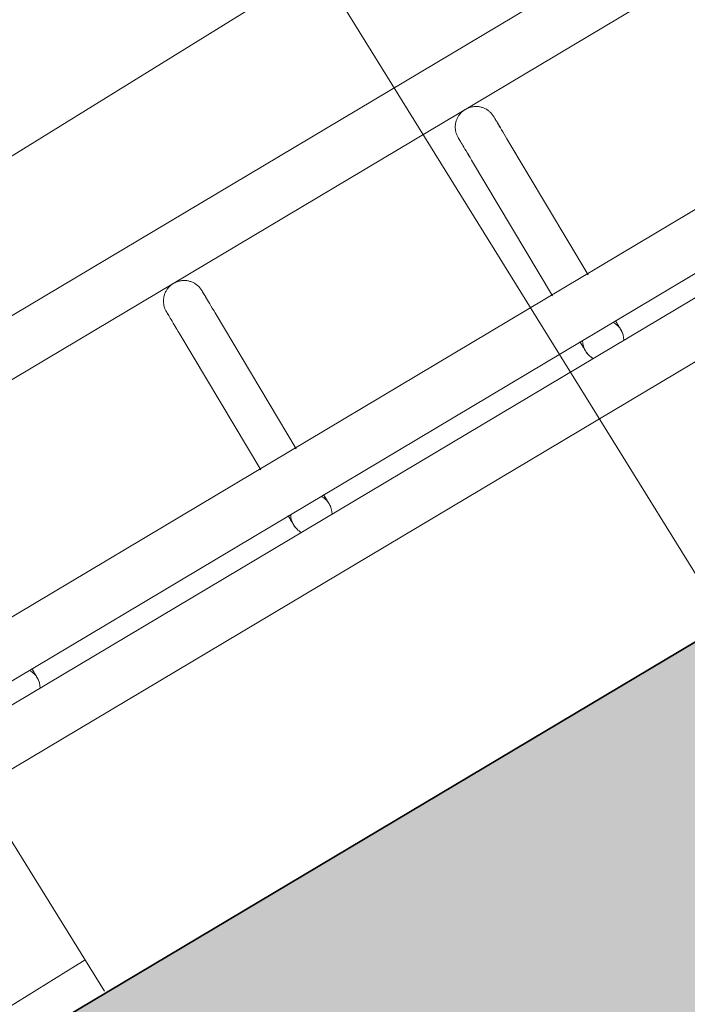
# Model space of a CAD drawing. Header units: metres. Extents: x 127444 to 127966, y 464485 to 464708.
# Tile 276 of 425: x 127922.9459 to 127923.043, y 464649.3156 to 464649.4588. Entities that reach past the tile are written whole.
import ezdxf

# ---------------------------------------------------------------- set-up
doc = ezdxf.new("R2010")
doc.units = ezdxf.units.M
for name, color, linetype, lineweight in [('A-FLOR-HRAL', 11, 'Continuous', 9), ('B-WE-VH-VERHARDING_BETONSTRAATSTEEN-A-200', 8, 'Continuous', 9), ('N-WE-VH-VERHARDING_BETON-A', 252, 'Continuous', 18), ('N-WE-VH-VERHARDING_BETON-G', 252, 'Continuous', 35), ('S-BEAM', 12, 'Continuous', 9)]:
    doc.layers.add(name, color=color, linetype=linetype, lineweight=lineweight)

# ---------------------------------------------------------------- blocks, each defined once
blk = doc.blocks.new('34_22_B_BNP_Hekwerk_Integra_Schuin - Integra_Schuin_1000-4876941--2_00_00')
at = {"layer": 'A-FLOR-HRAL'}
for p, q in [((2736.98, 47.13), (-1956.09, 47.13)), ((-1956.09, 39.13), (2736.98, 39.13)), ((2736.97, 9.5), (-1956.09, 9.5)), ((-1956.09, 1.5), (2736.97, 1.5)), ((2736.97, -1.5), (-1956.09, -1.5)), ((-1956.09, -9.5), (2736.97, -9.5))]:
    blk.add_line(p, q, dxfattribs=at)
at = {"layer": 'S-BEAM'}
for p, q in [((-1445.82, 32.34), (-1445.82, 9.32)), ((-1445.82, 32.34), (-1445.82, 9.32)), ((-1445.82, 32.34), (-1445.82, 9.32)), ((-1445.82, 32.34), (-1445.82, 9.32)), ((-1439.82, 9.32), (-1439.82, 32.34)), ((-1439.82, 9.32), (-1439.82, 32.34)), ((-1439.82, 9.32), (-1439.82, 32.34)), ((-1439.82, 9.32), (-1439.82, 32.34)), ((-1396.42, 32.34), (-1396.42, 9.32)), ((-1396.42, 32.34), (-1396.42, 9.32)), ((-1396.42, 32.34), (-1396.42, 9.32)), ((-1396.42, 32.34), (-1396.42, 9.32)), ((-1390.42, 9.32), (-1390.42, 32.34)), ((-1390.42, 9.32), (-1390.42, 32.34)), ((-1390.42, 9.32), (-1390.42, 32.34)), ((-1390.42, 9.32), (-1390.42, 32.34))]:
    blk.add_line(p, q, dxfattribs=at)
at = {"layer": 'S-BEAM', "flags": 128}
for points in [[(-1445.82, 36.13), (-1445.82, 36.25), (-1445.81, 36.36), (-1445.8, 36.48), (-1445.78, 36.6), (-1445.76, 36.72), (-1445.74, 36.84), (-1445.7, 36.95), (-1445.67, 37.07), (-1445.63, 37.18), (-1445.58, 37.29), (-1445.54, 37.4), (-1445.48, 37.51), (-1445.42, 37.62), (-1445.36, 37.72), (-1445.3, 37.82), (-1445.23, 37.92), (-1445.15, 38.01), (-1445.08, 38.1), (-1445, 38.19), (-1444.91, 38.28), (-1444.82, 38.36), (-1444.73, 38.44), (-1444.64, 38.51), (-1444.54, 38.58), (-1444.44, 38.65), (-1444.34, 38.71), (-1444.24, 38.77), (-1444.13, 38.83), (-1444.02, 38.88), (-1443.91, 38.92), (-1443.8, 38.96), (-1443.68, 39), (-1443.57, 39.03), (-1443.45, 39.06), (-1443.33, 39.08), (-1443.21, 39.1), (-1443.09, 39.11), (-1442.97, 39.12), (-1442.85, 39.12), (-1442.73, 39.12), (-1442.61, 39.12), (-1442.49, 39.11), (-1442.38, 39.09), (-1442.26, 39.07), (-1442.14, 39.05), (-1442.02, 39.02), (-1441.91, 38.98), (-1441.79, 38.94), (-1441.68, 38.9), (-1441.57, 38.85), (-1441.46, 38.8), (-1441.36, 38.74), (-1441.26, 38.68), (-1441.15, 38.62), (-1441.06, 38.55), (-1440.96, 38.48), (-1440.87, 38.4), (-1440.78, 38.32), (-1440.69, 38.24), (-1440.61, 38.15), (-1440.53, 38.06), (-1440.45, 37.97), (-1440.38, 37.87), (-1440.31, 37.77), (-1440.25, 37.67), (-1440.19, 37.57), (-1440.14, 37.46), (-1440.08, 37.35), (-1440.04, 37.24), (-1439.99, 37.13), (-1439.96, 37.02), (-1439.92, 36.9), (-1439.89, 36.78), (-1439.87, 36.67), (-1439.85, 36.55), (-1439.84, 36.43), (-1439.83, 36.31), (-1439.82, 36.19), (-1439.82, 36.13)], [(-1445.78, 36.6), (-1445.76, 36.72), (-1445.74, 36.84), (-1445.7, 36.95), (-1445.67, 37.07), (-1445.63, 37.18), (-1445.58, 37.29), (-1445.54, 37.4), (-1445.48, 37.51), (-1445.42, 37.62), (-1445.36, 37.72), (-1445.3, 37.82), (-1445.23, 37.92), (-1445.15, 38.01), (-1445.08, 38.1), (-1445, 38.19), (-1444.91, 38.28), (-1444.82, 38.36), (-1444.73, 38.44), (-1444.64, 38.51), (-1444.54, 38.58), (-1444.44, 38.65), (-1444.34, 38.71), (-1444.24, 38.77), (-1444.13, 38.83), (-1444.02, 38.88), (-1443.91, 38.92), (-1443.8, 38.96), (-1443.68, 39), (-1443.57, 39.03), (-1443.45, 39.06), (-1443.33, 39.08), (-1443.21, 39.1), (-1443.09, 39.11), (-1442.97, 39.12), (-1442.85, 39.12), (-1442.73, 39.12), (-1442.61, 39.12), (-1442.49, 39.11), (-1442.38, 39.09), (-1442.26, 39.07), (-1442.14, 39.05), (-1442.02, 39.02), (-1441.91, 38.98), (-1441.79, 38.94), (-1441.68, 38.9), (-1441.57, 38.85), (-1441.46, 38.8), (-1441.36, 38.74), (-1441.26, 38.68), (-1441.15, 38.62), (-1441.06, 38.55), (-1440.96, 38.48), (-1440.87, 38.4), (-1440.78, 38.32), (-1440.69, 38.24), (-1440.61, 38.15), (-1440.53, 38.06), (-1440.45, 37.97), (-1440.38, 37.87), (-1440.31, 37.77), (-1440.25, 37.67), (-1440.19, 37.57), (-1440.14, 37.46), (-1440.08, 37.35), (-1440.04, 37.24), (-1439.99, 37.13), (-1439.96, 37.02), (-1439.92, 36.9), (-1439.89, 36.78), (-1439.87, 36.67), (-1439.85, 36.55), (-1439.84, 36.43), (-1439.83, 36.31), (-1439.82, 36.19), (-1439.82, 36.13)], [(-1396.42, 36.13), (-1396.42, 36.25), (-1396.41, 36.36), (-1396.4, 36.48), (-1396.38, 36.6), (-1396.36, 36.72), (-1396.34, 36.84), (-1396.3, 36.95), (-1396.27, 37.07), (-1396.23, 37.18), (-1396.18, 37.29), (-1396.14, 37.4), (-1396.08, 37.51), (-1396.03, 37.62), (-1395.96, 37.72), (-1395.9, 37.82), (-1395.83, 37.92), (-1395.75, 38.01), (-1395.68, 38.1), (-1395.6, 38.19), (-1395.51, 38.28), (-1395.42, 38.36), (-1395.33, 38.44), (-1395.24, 38.51), (-1395.14, 38.58), (-1395.04, 38.65), (-1394.94, 38.71), (-1394.84, 38.77), (-1394.73, 38.83), (-1394.62, 38.88), (-1394.51, 38.92), (-1394.4, 38.96), (-1394.28, 39), (-1394.17, 39.03), (-1394.05, 39.06), (-1393.93, 39.08), (-1393.81, 39.1), (-1393.69, 39.11), (-1393.57, 39.12), (-1393.45, 39.12), (-1393.33, 39.12), (-1393.21, 39.12), (-1393.09, 39.11), (-1392.98, 39.09), (-1392.86, 39.07), (-1392.74, 39.05), (-1392.62, 39.02), (-1392.51, 38.98), (-1392.4, 38.94), (-1392.28, 38.9), (-1392.17, 38.85), (-1392.07, 38.8), (-1391.96, 38.74), (-1391.86, 38.68), (-1391.75, 38.62), (-1391.66, 38.55), (-1391.56, 38.48), (-1391.47, 38.4), (-1391.38, 38.32), (-1391.29, 38.24), (-1391.21, 38.15), (-1391.13, 38.06), (-1391.05, 37.97), (-1390.98, 37.87), (-1390.91, 37.77), (-1390.85, 37.67), (-1390.79, 37.57), (-1390.74, 37.46), (-1390.68, 37.35), (-1390.64, 37.24), (-1390.6, 37.13), (-1390.56, 37.02), (-1390.52, 36.9), (-1390.5, 36.78), (-1390.47, 36.67), (-1390.45, 36.55), (-1390.44, 36.43), (-1390.43, 36.31), (-1390.42, 36.19), (-1390.42, 36.13)], [(-1396.38, 36.6), (-1396.36, 36.72), (-1396.34, 36.84), (-1396.3, 36.95), (-1396.27, 37.07), (-1396.23, 37.18), (-1396.18, 37.29), (-1396.14, 37.4), (-1396.08, 37.51), (-1396.03, 37.62), (-1395.96, 37.72), (-1395.9, 37.82), (-1395.83, 37.92), (-1395.75, 38.01), (-1395.68, 38.1), (-1395.6, 38.19), (-1395.51, 38.28), (-1395.42, 38.36), (-1395.33, 38.44), (-1395.24, 38.51), (-1395.14, 38.58), (-1395.04, 38.65), (-1394.94, 38.71), (-1394.84, 38.77), (-1394.73, 38.83), (-1394.62, 38.88), (-1394.51, 38.92), (-1394.4, 38.96), (-1394.28, 39), (-1394.17, 39.03), (-1394.05, 39.06), (-1393.93, 39.08), (-1393.81, 39.1), (-1393.69, 39.11), (-1393.57, 39.12), (-1393.45, 39.12), (-1393.33, 39.12), (-1393.21, 39.12), (-1393.09, 39.11), (-1392.98, 39.09), (-1392.86, 39.07), (-1392.74, 39.05), (-1392.62, 39.02), (-1392.51, 38.98), (-1392.4, 38.94), (-1392.28, 38.9), (-1392.17, 38.85), (-1392.07, 38.8), (-1391.96, 38.74), (-1391.86, 38.68), (-1391.75, 38.62), (-1391.66, 38.55), (-1391.56, 38.48), (-1391.47, 38.4), (-1391.38, 38.32), (-1391.29, 38.24), (-1391.21, 38.15), (-1391.13, 38.06), (-1391.05, 37.97), (-1390.98, 37.87), (-1390.91, 37.77), (-1390.85, 37.67), (-1390.79, 37.57), (-1390.74, 37.46), (-1390.68, 37.35), (-1390.64, 37.24), (-1390.6, 37.13), (-1390.56, 37.02), (-1390.52, 36.9), (-1390.5, 36.78), (-1390.47, 36.67), (-1390.45, 36.55), (-1390.44, 36.43), (-1390.43, 36.31), (-1390.42, 36.19), (-1390.42, 36.13)], [(-1445.82, 32.34), (-1445.82, 32.75), (-1445.82, 33.15), (-1445.82, 33.52), (-1445.82, 33.87), (-1445.82, 34.2), (-1445.82, 34.5), (-1445.82, 34.78), (-1445.82, 35.03), (-1445.82, 35.26), (-1445.82, 35.46), (-1445.82, 35.64), (-1445.82, 35.78), (-1445.82, 35.91), (-1445.82, 36), (-1445.82, 36.07), (-1445.82, 36.11), (-1445.82, 36.13)], [(-1445.82, 36.13), (-1445.82, 36.11), (-1445.82, 36.07), (-1445.82, 36), (-1445.82, 35.91), (-1445.82, 35.79), (-1445.82, 35.64), (-1445.82, 35.46), (-1445.82, 35.26), (-1445.82, 35.04), (-1445.82, 34.78), (-1445.82, 34.51), (-1445.82, 34.2), (-1445.82, 33.88), (-1445.82, 33.53), (-1445.82, 33.16), (-1445.82, 32.76), (-1445.82, 32.34), (-1445.82, 32.34)], [(-1439.82, 32.34), (-1439.82, 32.75), (-1439.82, 33.15), (-1439.82, 33.52), (-1439.82, 33.87), (-1439.82, 34.2), (-1439.82, 34.5), (-1439.82, 34.78), (-1439.82, 35.03), (-1439.82, 35.26), (-1439.82, 35.46), (-1439.82, 35.64), (-1439.82, 35.78), (-1439.82, 35.91), (-1439.82, 36), (-1439.82, 36.07), (-1439.82, 36.11), (-1439.82, 36.13)], [(-1439.82, 36.13), (-1439.82, 36.11), (-1439.82, 36.07), (-1439.82, 36), (-1439.82, 35.91), (-1439.82, 35.79), (-1439.82, 35.64), (-1439.82, 35.46), (-1439.82, 35.26), (-1439.82, 35.04), (-1439.82, 34.78), (-1439.82, 34.51), (-1439.82, 34.2), (-1439.82, 33.88), (-1439.82, 33.53), (-1439.82, 33.16), (-1439.82, 32.76), (-1439.82, 32.34), (-1439.82, 32.34)], [(-1439.82, 33.52), (-1439.82, 33.87), (-1439.82, 34.2), (-1439.82, 34.5), (-1439.82, 34.78), (-1439.82, 35.03), (-1439.82, 35.26), (-1439.82, 35.46), (-1439.82, 35.64), (-1439.82, 35.78), (-1439.82, 35.91), (-1439.82, 36), (-1439.82, 36.07), (-1439.82, 36.11), (-1439.82, 36.13)], [(-1439.82, 36.13), (-1439.82, 36.11), (-1439.82, 36.07), (-1439.82, 36), (-1439.82, 35.91), (-1439.82, 35.79), (-1439.82, 35.64), (-1439.82, 35.46), (-1439.82, 35.26), (-1439.82, 35.04), (-1439.82, 34.78), (-1439.82, 34.51), (-1439.82, 34.2), (-1439.82, 33.88), (-1439.82, 33.53)], [(-1396.42, 32.34), (-1396.42, 32.75), (-1396.42, 33.15), (-1396.42, 33.52), (-1396.42, 33.87), (-1396.42, 34.2), (-1396.42, 34.5), (-1396.42, 34.78), (-1396.42, 35.03), (-1396.42, 35.26), (-1396.42, 35.46), (-1396.42, 35.64), (-1396.42, 35.78), (-1396.42, 35.91), (-1396.42, 36), (-1396.42, 36.07), (-1396.42, 36.11), (-1396.42, 36.13)], [(-1396.42, 36.13), (-1396.42, 36.11), (-1396.42, 36.07), (-1396.42, 36), (-1396.42, 35.91), (-1396.42, 35.79), (-1396.42, 35.64), (-1396.42, 35.46), (-1396.42, 35.26), (-1396.42, 35.04), (-1396.42, 34.78), (-1396.42, 34.51), (-1396.42, 34.2), (-1396.42, 33.88), (-1396.42, 33.53), (-1396.42, 33.16), (-1396.42, 32.76), (-1396.42, 32.34), (-1396.42, 32.34)], [(-1390.42, 32.34), (-1390.42, 32.75), (-1390.42, 33.15), (-1390.42, 33.52), (-1390.42, 33.87), (-1390.42, 34.2), (-1390.42, 34.5), (-1390.42, 34.78), (-1390.42, 35.03), (-1390.42, 35.26), (-1390.42, 35.46), (-1390.42, 35.64), (-1390.42, 35.78), (-1390.42, 35.91), (-1390.42, 36), (-1390.42, 36.07), (-1390.42, 36.11), (-1390.42, 36.13)], [(-1390.42, 36.13), (-1390.42, 36.11), (-1390.42, 36.07), (-1390.42, 36), (-1390.42, 35.91), (-1390.42, 35.79), (-1390.42, 35.64), (-1390.42, 35.46), (-1390.42, 35.26), (-1390.42, 35.04), (-1390.42, 34.78), (-1390.42, 34.51), (-1390.42, 34.2), (-1390.42, 33.88), (-1390.42, 33.53), (-1390.42, 33.16), (-1390.42, 32.76), (-1390.42, 32.34), (-1390.42, 32.34)], [(-1390.42, 33.52), (-1390.42, 33.87), (-1390.42, 34.2), (-1390.42, 34.5), (-1390.42, 34.78), (-1390.42, 35.03), (-1390.42, 35.26), (-1390.42, 35.46), (-1390.42, 35.64), (-1390.42, 35.78), (-1390.42, 35.91), (-1390.42, 36), (-1390.42, 36.07), (-1390.42, 36.11), (-1390.42, 36.13)], [(-1390.42, 36.13), (-1390.42, 36.11), (-1390.42, 36.07), (-1390.42, 36), (-1390.42, 35.91), (-1390.42, 35.79), (-1390.42, 35.64), (-1390.42, 35.46), (-1390.42, 35.26), (-1390.42, 35.04), (-1390.42, 34.78), (-1390.42, 34.51), (-1390.42, 34.2), (-1390.42, 33.88), (-1390.42, 33.53)], [(-1445.82, 32.34), (-1445.82, 32.75), (-1445.82, 33.15), (-1445.82, 33.52), (-1445.82, 33.87), (-1445.82, 34.2)], [(-1445.82, 34.2), (-1445.82, 33.88), (-1445.82, 33.53), (-1445.82, 33.16), (-1445.82, 32.76), (-1445.82, 32.34), (-1445.82, 32.34)], [(-1396.42, 32.34), (-1396.42, 32.75), (-1396.42, 33.15), (-1396.42, 33.52), (-1396.42, 33.87), (-1396.42, 34.2)], [(-1396.42, 34.2), (-1396.42, 33.88), (-1396.42, 33.53), (-1396.42, 33.16), (-1396.42, 32.76), (-1396.42, 32.34), (-1396.42, 32.34)], [(-1489.22, 1.58), (-1489.22, 1.38), (-1489.22, 1.19), (-1489.22, 1.02), (-1489.22, 0.86), (-1489.22, 0.71), (-1489.22, 0.58), (-1489.22, 0.46), (-1489.22, 0.35), (-1489.22, 0.26), (-1489.22, 0.18), (-1489.22, 0.12), (-1489.22, 0.07), (-1489.22, 0.03), (-1489.22, 0.01), (-1489.22, 0)], [(-1489.22, 1.58), (-1489.22, 1.38), (-1489.22, 1.19), (-1489.22, 1.02), (-1489.22, 0.86), (-1489.22, 0.71), (-1489.22, 0.58), (-1489.22, 0.46), (-1489.22, 0.35), (-1489.22, 0.26), (-1489.22, 0.18), (-1489.22, 0.12), (-1489.22, 0.07), (-1489.22, 0.03), (-1489.22, 0.01), (-1489.22, 0)], [(-1489.22, 0), (-1489.22, 0.01), (-1489.22, 0.03), (-1489.22, 0.06), (-1489.22, 0.11), (-1489.22, 0.18), (-1489.22, 0.26), (-1489.22, 0.35), (-1489.22, 0.46), (-1489.22, 0.58), (-1489.22, 0.71), (-1489.22, 0.86), (-1489.22, 1.02), (-1489.22, 1.19), (-1489.22, 1.37), (-1489.22, 1.57)], [(-1489.22, 0), (-1489.22, 0.01), (-1489.22, 0.03), (-1489.22, 0.06), (-1489.22, 0.11), (-1489.22, 0.18), (-1489.22, 0.26), (-1489.22, 0.35), (-1489.22, 0.46), (-1489.22, 0.58), (-1489.22, 0.71), (-1489.22, 0.86), (-1489.22, 1.02), (-1489.22, 1.19), (-1489.22, 1.37), (-1489.22, 1.57)], [(-1445.82, 1.58), (-1445.82, 1.38), (-1445.82, 1.19), (-1445.82, 1.02), (-1445.82, 0.86), (-1445.82, 0.71), (-1445.82, 0.58), (-1445.82, 0.46), (-1445.82, 0.35), (-1445.82, 0.26), (-1445.82, 0.18), (-1445.82, 0.12), (-1445.82, 0.07), (-1445.82, 0.03), (-1445.82, 0.01), (-1445.82, 0)], [(-1445.82, 1.58), (-1445.82, 1.38), (-1445.82, 1.19), (-1445.82, 1.02), (-1445.82, 0.86), (-1445.82, 0.71), (-1445.82, 0.58), (-1445.82, 0.46), (-1445.82, 0.35), (-1445.82, 0.26), (-1445.82, 0.18), (-1445.82, 0.12), (-1445.82, 0.07), (-1445.82, 0.03), (-1445.82, 0.01), (-1445.82, 0)], [(-1445.82, 0), (-1445.82, 0.01), (-1445.82, 0.03), (-1445.82, 0.06), (-1445.82, 0.11), (-1445.82, 0.18), (-1445.82, 0.26), (-1445.82, 0.35), (-1445.82, 0.46), (-1445.82, 0.58), (-1445.82, 0.71), (-1445.82, 0.86), (-1445.82, 1.02), (-1445.82, 1.19), (-1445.82, 1.37), (-1445.82, 1.57)], [(-1445.82, 0), (-1445.82, 0.01), (-1445.82, 0.03), (-1445.82, 0.06), (-1445.82, 0.11), (-1445.82, 0.18), (-1445.82, 0.26), (-1445.82, 0.35), (-1445.82, 0.46), (-1445.82, 0.58), (-1445.82, 0.71), (-1445.82, 0.86), (-1445.82, 1.02), (-1445.82, 1.19), (-1445.82, 1.37), (-1445.82, 1.57)], [(-1439.82, 1.58), (-1439.82, 1.38), (-1439.82, 1.19), (-1439.82, 1.02), (-1439.82, 0.86), (-1439.82, 0.71), (-1439.82, 0.58), (-1439.82, 0.46), (-1439.82, 0.35), (-1439.82, 0.26), (-1439.82, 0.18), (-1439.82, 0.12), (-1439.82, 0.07), (-1439.82, 0.03), (-1439.82, 0.01), (-1439.82, 0)], [(-1439.82, 1.58), (-1439.82, 1.38), (-1439.82, 1.19), (-1439.82, 1.02), (-1439.82, 0.86), (-1439.82, 0.71), (-1439.82, 0.58), (-1439.82, 0.46), (-1439.82, 0.35), (-1439.82, 0.26), (-1439.82, 0.18), (-1439.82, 0.12), (-1439.82, 0.07), (-1439.82, 0.03), (-1439.82, 0.01), (-1439.82, 0)], [(-1439.82, 0), (-1439.82, 0.01), (-1439.82, 0.03), (-1439.82, 0.06), (-1439.82, 0.11), (-1439.82, 0.18), (-1439.82, 0.26), (-1439.82, 0.35), (-1439.82, 0.46), (-1439.82, 0.58), (-1439.82, 0.71), (-1439.82, 0.86), (-1439.82, 1.02), (-1439.82, 1.19), (-1439.82, 1.37), (-1439.82, 1.57)], [(-1439.82, 0), (-1439.82, 0.01), (-1439.82, 0.03), (-1439.82, 0.06), (-1439.82, 0.11), (-1439.82, 0.18), (-1439.82, 0.26), (-1439.82, 0.35), (-1439.82, 0.46), (-1439.82, 0.58), (-1439.82, 0.71), (-1439.82, 0.86), (-1439.82, 1.02), (-1439.82, 1.19), (-1439.82, 1.37), (-1439.82, 1.57)], [(-1396.42, 1.58), (-1396.42, 1.38), (-1396.42, 1.19), (-1396.42, 1.02), (-1396.42, 0.86), (-1396.42, 0.71), (-1396.42, 0.58), (-1396.42, 0.46), (-1396.42, 0.35), (-1396.42, 0.26), (-1396.42, 0.18), (-1396.42, 0.12), (-1396.42, 0.07), (-1396.42, 0.03), (-1396.42, 0.01), (-1396.42, 0)], [(-1396.42, 1.58), (-1396.42, 1.38), (-1396.42, 1.19), (-1396.42, 1.02), (-1396.42, 0.86), (-1396.42, 0.71), (-1396.42, 0.58), (-1396.42, 0.46), (-1396.42, 0.35), (-1396.42, 0.26), (-1396.42, 0.18), (-1396.42, 0.12), (-1396.42, 0.07), (-1396.42, 0.03), (-1396.42, 0.01), (-1396.42, 0)], [(-1396.42, 0), (-1396.42, 0.01), (-1396.42, 0.03), (-1396.42, 0.06), (-1396.42, 0.11), (-1396.42, 0.18), (-1396.42, 0.26), (-1396.42, 0.35), (-1396.42, 0.46), (-1396.42, 0.58), (-1396.42, 0.71), (-1396.42, 0.86), (-1396.42, 1.02), (-1396.42, 1.19), (-1396.42, 1.37), (-1396.42, 1.57)], [(-1396.42, 0), (-1396.42, 0.01), (-1396.42, 0.03), (-1396.42, 0.06), (-1396.42, 0.11), (-1396.42, 0.18), (-1396.42, 0.26), (-1396.42, 0.35), (-1396.42, 0.46), (-1396.42, 0.58), (-1396.42, 0.71), (-1396.42, 0.86), (-1396.42, 1.02), (-1396.42, 1.19), (-1396.42, 1.37), (-1396.42, 1.57)], [(-1390.42, 1.58), (-1390.42, 1.38), (-1390.42, 1.19), (-1390.42, 1.02), (-1390.42, 0.86), (-1390.42, 0.71), (-1390.42, 0.58), (-1390.42, 0.46), (-1390.42, 0.35), (-1390.42, 0.26), (-1390.42, 0.18), (-1390.42, 0.12), (-1390.42, 0.07), (-1390.42, 0.03), (-1390.42, 0.01), (-1390.42, 0)], [(-1390.42, 1.58), (-1390.42, 1.38), (-1390.42, 1.19), (-1390.42, 1.02), (-1390.42, 0.86), (-1390.42, 0.71), (-1390.42, 0.58), (-1390.42, 0.46), (-1390.42, 0.35), (-1390.42, 0.26), (-1390.42, 0.18), (-1390.42, 0.12), (-1390.42, 0.07), (-1390.42, 0.03), (-1390.42, 0.01), (-1390.42, 0)], [(-1390.42, 0), (-1390.42, 0.01), (-1390.42, 0.03), (-1390.42, 0.06), (-1390.42, 0.11), (-1390.42, 0.18), (-1390.42, 0.26), (-1390.42, 0.35), (-1390.42, 0.46), (-1390.42, 0.58), (-1390.42, 0.71), (-1390.42, 0.86), (-1390.42, 1.02), (-1390.42, 1.19), (-1390.42, 1.37), (-1390.42, 1.57)], [(-1390.42, 0), (-1390.42, 0.01), (-1390.42, 0.03), (-1390.42, 0.06), (-1390.42, 0.11), (-1390.42, 0.18), (-1390.42, 0.26), (-1390.42, 0.35), (-1390.42, 0.46), (-1390.42, 0.58), (-1390.42, 0.71), (-1390.42, 0.86), (-1390.42, 1.02), (-1390.42, 1.19), (-1390.42, 1.37), (-1390.42, 1.57)], [(-1489.22, 0), (-1489.22, -0.12), (-1489.23, -0.24), (-1489.24, -0.36), (-1489.26, -0.48), (-1489.28, -0.6)], [(-1489.22, 0), (-1489.22, -0.12), (-1489.23, -0.24), (-1489.24, -0.36), (-1489.26, -0.48), (-1489.28, -0.6)], [(-1445.77, -0.54), (-1445.79, -0.42), (-1445.81, -0.3), (-1445.82, -0.18), (-1445.82, -0.06), (-1445.82, 0)], [(-1445.77, -0.54), (-1445.79, -0.42), (-1445.81, -0.3), (-1445.82, -0.18), (-1445.82, -0.06), (-1445.82, 0)], [(-1439.82, 0), (-1439.82, -0.12), (-1439.83, -0.24), (-1439.84, -0.36), (-1439.86, -0.48), (-1439.88, -0.6)], [(-1439.82, 0), (-1439.82, -0.12), (-1439.83, -0.24), (-1439.84, -0.36), (-1439.86, -0.48), (-1439.88, -0.6)], [(-1396.37, -0.54), (-1396.39, -0.42), (-1396.41, -0.3), (-1396.42, -0.18), (-1396.42, -0.06), (-1396.42, 0)], [(-1396.37, -0.54), (-1396.39, -0.42), (-1396.41, -0.3), (-1396.42, -0.18), (-1396.42, -0.06), (-1396.42, 0)], [(-1390.42, 0), (-1390.42, -0.12), (-1390.43, -0.24), (-1390.44, -0.36), (-1390.46, -0.48), (-1390.48, -0.6)], [(-1390.42, 0), (-1390.42, -0.12), (-1390.43, -0.24), (-1390.44, -0.36), (-1390.46, -0.48), (-1390.48, -0.6)], [(-1445.39, -1.55), (-1445.45, -1.44), (-1445.51, -1.34), (-1445.56, -1.23)], [(-1445.39, -1.55), (-1445.45, -1.44), (-1445.51, -1.34), (-1445.56, -1.23)], [(-1395.99, -1.55), (-1396.05, -1.44), (-1396.11, -1.34), (-1396.16, -1.23)], [(-1395.99, -1.55), (-1396.05, -1.44), (-1396.11, -1.34), (-1396.16, -1.23)]]:
    blk.add_lwpolyline(points, dxfattribs=at)
at = {"layer": 'S-BEAM'}
for centre, start, end in [((-1492.22, 0), 0, 30), ((-1442.82, 0), 150, 180), ((-1442.82, 0), 0, 30), ((-1393.42, 0), 150, 180), ((-1393.42, 0), 0, 30), ((-1492.22, 0), 330, 0), ((-1492.22, 0), 0, 0.8713), ((-1492.22, 0), 359.1287, 0), ((-1442.82, 0), 165, 180), ((-1442.82, 0), 180, 210), ((-1442.82, 0), 180, 195), ((-1442.82, 0), 330, 0), ((-1442.82, 0), 0, 15), ((-1442.82, 0), 345, 0), ((-1393.42, 0), 165, 180), ((-1393.42, 0), 180, 210), ((-1393.42, 0), 180, 195), ((-1393.42, 0), 330, 0), ((-1393.42, 0), 0, 15), ((-1393.42, 0), 345, 0)]:
    blk.add_arc(centre, 3, start, end, dxfattribs=at)

msp = doc.modelspace()

# ---------------------------------------------------------------- hatches: boundary and pattern name
at = {"layer": 'B-WE-VH-VERHARDING_BETONSTRAATSTEEN-A-200'}
h = msp.add_hatch(dxfattribs=at)
h.set_pattern_fill('AVH-BSS_KEIFORMAAT_ELLEBOOG-SO', color=256, angle=1, pattern_type=2)
h.set_pattern_definition([(31.81611, (127908.58607, 464613.06392), (0.03386772, 0.14457862), [0.315, -0.105]), (301.81611, (127908.47536, 464613.24236), (0.03386772, 0.14457862), [0.315, -0.105])])
h.paths.add_polyline_path([(127940.57923, 464651.66311), (127937.65926, 464649.92134), (127938.01786, 464649.32017), (127940.93783, 464651.06194)], flags=16)
h.paths.add_polyline_path([(127944.2228, 464653.02142), (127943.8642, 464653.62259), (127940.94423, 464651.88083), (127941.30283, 464651.27966)], flags=16)
edge = h.paths.add_edge_path(flags=16)
edge.add_arc((127917.88105, 464700.47107), 0.4, 30.8149, 210.8149)
edge.add_line((127917.53752, 464700.26616), (127921.37951, 464693.82496))
edge.add_arc((127921.72304, 464694.02987), 0.4, 210.8149, 390.8149)
edge.add_line((127922.06657, 464694.23477), (127918.22458, 464700.67597))
edge = h.paths.add_edge_path()
edge.add_line((127929.24995, 464697.53579), (127928.80329, 464697.26935))
edge.add_line((127928.80329, 464697.26935), (127928.62665, 464697.56548))
edge.add_line((127928.62665, 464697.56548), (127924.41416, 464695.05272))
edge.add_line((127924.41416, 464695.05272), (127919.91876, 464702.589))
edge.add_arc((127922.49521, 464704.12585), 3, 146.6578, 210.81611, ccw=False)
edge.add_line((127919.989, 464705.77476), (127913.63025, 464701.98178))
edge.add_arc((127913.33915, 464701.57526), 0.5, 30.8162, 54.3942, ccw=False)
edge.add_line((127913.76856, 464701.8314), (127919.60859, 464692.04091))
edge.add_arc((127919.17411, 464691.7839), 0.50481, -52.9525, 30.6058, ccw=False)
edge.add_line((127919.47824, 464691.381), (127915.65218, 464689.09885))
edge.add_line((127915.65218, 464689.09885), (127916.2004, 464688.17979))
edge.add_line((127916.2004, 464688.17979), (127915.59923, 464687.82119))
edge.add_line((127915.59923, 464687.82119), (127915.05101, 464688.74026))
edge.add_line((127915.05101, 464688.74026), (127913.20424, 464687.63872))
edge.add_line((127913.20424, 464687.63872), (127914.89256, 464684.76207))
edge.add_line((127914.89256, 464684.76207), (127915.59184, 464684.79392))
edge.add_line((127915.59184, 464684.79392), (127915.63332, 464683.88302))
edge.add_line((127915.63332, 464683.88302), (127917.341, 464684.90122))
edge.add_line((127917.341, 464684.90122), (127916.77749, 464685.84591))
edge.add_line((127916.77749, 464685.84591), (127917.37866, 464686.20451))
edge.add_line((127917.37866, 464686.20451), (127918.50568, 464684.31512))
edge.add_line((127918.50568, 464684.31512), (127917.90451, 464683.95652))
edge.add_line((127917.90451, 464683.95652), (127919.08277, 464681.98124))
edge.add_line((127919.08277, 464681.98124), (127919.68394, 464682.33984))
edge.add_line((127919.68394, 464682.33984), (127921.4257, 464679.41987))
edge.add_line((127921.4257, 464679.41987), (127920.82453, 464679.06127))
edge.add_line((127920.82453, 464679.06127), (127922.00279, 464677.08599))
edge.add_line((127922.00279, 464677.08599), (127922.60396, 464677.44459))
edge.add_line((127922.60396, 464677.44459), (127923.73098, 464675.5552))
edge.add_line((127923.73098, 464675.5552), (127923.12981, 464675.1966))
edge.add_line((127923.12981, 464675.1966), (127924.61544, 464672.70603))
edge.add_line((127924.61544, 464672.70603), (127925.21661, 464673.06463))
edge.add_line((127925.21661, 464673.06463), (127926.34363, 464671.17523))
edge.add_line((127926.34363, 464671.17523), (127927.82926, 464668.68467))
edge.add_line((127927.82926, 464668.68467), (127928.95628, 464666.79527))
edge.add_line((127928.95628, 464666.79527), (127930.44191, 464664.30471))
edge.add_line((127930.44191, 464664.30471), (127931.56893, 464662.41531))
edge.add_line((127931.56893, 464662.41531), (127930.96776, 464662.05671))
edge.add_line((127930.96776, 464662.05671), (127932.45339, 464659.56615))
edge.add_line((127932.45339, 464659.56615), (127933.05456, 464659.92475))
edge.add_line((127933.05456, 464659.92475), (127934.18159, 464658.03535))
edge.add_line((127934.18159, 464658.03535), (127933.58041, 464657.67675))
edge.add_line((127933.58041, 464657.67675), (127933.90059, 464657.13999))
edge.add_line((127933.90059, 464657.13999), (127935.47222, 464658.07747))
edge.add_line((127935.47222, 464658.07747), (127936.59925, 464656.18808))
edge.add_line((127936.59925, 464656.18808), (127934.70986, 464655.06105))
edge.add_line((127934.70986, 464655.06105), (127933.96704, 464656.30634))
edge.add_line((127933.96704, 464656.30634), (127931.26177, 464654.69264))
edge.add_line((127931.26177, 464654.69264), (127931.62037, 464654.09147))
edge.add_line((127931.62037, 464654.09147), (127931.0192, 464653.73287))
edge.add_line((127931.0192, 464653.73287), (127930.66068, 464654.33409))
edge.add_line((127930.66068, 464654.33409), (127926.95213, 464652.12194))
edge.add_line((127926.95213, 464652.12194), (127930.18506, 464645.46298))
edge.add_line((127930.18506, 464645.46298), (127936.19927, 464649.05046))
edge.add_line((127936.19927, 464649.05046), (127936.55787, 464648.44929))
edge.add_line((127936.55787, 464648.44929), (127921.0133, 464639.17694))
edge.add_line((127921.0133, 464639.17694), (127920.84681, 464639.45605))
edge.add_line((127920.84681, 464639.45605), (127918.35625, 464637.97043))
edge.add_line((127918.35625, 464637.97043), (127918.90695, 464637.0472))
edge.add_line((127918.90695, 464637.0472), (127917.01756, 464635.92018))
edge.add_line((127917.01756, 464635.92018), (127916.46685, 464636.8434))
edge.add_line((127916.46685, 464636.8434), (127913.97628, 464635.35778))
edge.add_line((127913.97628, 464635.35778), (127914.14278, 464635.07866))
edge.add_line((127914.14278, 464635.07866), (127912.25338, 464633.95164))
edge.add_line((127912.25338, 464633.95164), (127915.11458, 464629.155))
edge.add_line((127915.11458, 464629.155), (127902.72187, 464621.76273))
edge.add_line((127902.72187, 464621.76273), (127903.5901, 464620.30719))
edge.add_line((127903.5901, 464620.30719), (127904.08821, 464620.60432))
edge.add_line((127904.08821, 464620.60432), (127904.44681, 464620.00315))
edge.add_line((127904.44681, 464620.00315), (127903.9487, 464619.70602))
edge.add_line((127903.9487, 464619.70602), (127905.69046, 464616.78605))
edge.add_line((127905.69046, 464616.78605), (127906.18858, 464617.08317))
edge.add_line((127906.18858, 464617.08317), (127906.54718, 464616.482))
edge.add_line((127906.54718, 464616.482), (127906.04906, 464616.18488))
edge.add_line((127906.04906, 464616.18488), (127907.79083, 464613.2649))
edge.add_line((127907.79083, 464613.2649), (127908.28894, 464613.56203))
edge.add_line((127908.28894, 464613.56203), (127908.58607, 464613.06392))
edge.add_line((127908.58607, 464613.06392), (127911.67781, 464614.90814))
edge.add_line((127911.67781, 464614.90814), (127911.38068, 464615.40625))
edge.add_line((127911.38068, 464615.40625), (127922.07294, 464621.78419))
edge.add_line((127922.07294, 464621.78419), (127922.37006, 464621.28608))
edge.add_line((127922.37006, 464621.28608), (127924.86063, 464622.7717))
edge.add_line((127924.86063, 464622.7717), (127924.5635, 464623.26982))
edge.add_line((127924.5635, 464623.26982), (127926.4529, 464624.39684))
edge.add_line((127926.4529, 464624.39684), (127926.75002, 464623.89873))
edge.add_line((127926.75002, 464623.89873), (127929.24059, 464625.38436))
edge.add_line((127929.24059, 464625.38436), (127928.94347, 464625.88247))
edge.add_line((127928.94347, 464625.88247), (127930.83286, 464627.00949))
edge.add_line((127930.83286, 464627.00949), (127931.12999, 464626.51138))
edge.add_line((127931.12999, 464626.51138), (127933.62055, 464627.99701))
edge.add_line((127933.62055, 464627.99701), (127933.32343, 464628.49512))
edge.add_line((127933.32343, 464628.49512), (127935.21282, 464629.62214))
edge.add_line((127935.21282, 464629.62214), (127935.50995, 464629.12403))
edge.add_line((127935.50995, 464629.12403), (127938.00051, 464630.60966))
edge.add_line((127938.00051, 464630.60966), (127937.96978, 464630.66119))
edge.add_line((127937.96978, 464630.66119), (127938.61389, 464631.0454))
edge.add_line((127938.61389, 464631.0454), (127938.3475, 464631.49198))
edge.add_line((127938.3475, 464631.49198), (127938.94867, 464631.85058))
edge.add_line((127938.94867, 464631.85058), (127939.21506, 464631.404))
edge.add_line((127939.21506, 464631.404), (127942.99385, 464633.65805))
edge.add_line((127942.99385, 464633.65805), (127942.72746, 464634.10463))
edge.add_line((127942.72746, 464634.10463), (127943.32863, 464634.46323))
edge.add_line((127943.32863, 464634.46323), (127943.59502, 464634.01665))
edge.add_line((127943.59502, 464634.01665), (127947.37381, 464636.2707))
edge.add_line((127947.37381, 464636.2707), (127947.10742, 464636.71728))
edge.add_line((127947.10742, 464636.71728), (127947.70859, 464637.07588))
edge.add_line((127947.70859, 464637.07588), (127947.97498, 464636.6293))
edge.add_line((127947.97498, 464636.6293), (127951.75377, 464638.88335))
edge.add_line((127951.75377, 464638.88335), (127951.48738, 464639.32993))
edge.add_line((127951.48738, 464639.32993), (127952.08855, 464639.68853))
edge.add_line((127952.08855, 464639.68853), (127952.35494, 464639.24195))
edge.add_line((127952.35494, 464639.24195), (127956.13373, 464641.496))
edge.add_line((127956.13373, 464641.496), (127955.86734, 464641.94258))
edge.add_line((127955.86734, 464641.94258), (127956.46851, 464642.30118))
edge.add_line((127956.46851, 464642.30118), (127956.7349, 464641.8546))
edge.add_line((127956.7349, 464641.8546), (127960.51369, 464644.10865))
edge.add_line((127960.51369, 464644.10865), (127960.2473, 464644.55523))
edge.add_line((127960.2473, 464644.55523), (127960.69389, 464644.82162))
edge.add_line((127960.69389, 464644.82162), (127959.27999, 464647.19196))
edge.add_line((127959.27999, 464647.19196), (127958.8334, 464646.92557))
edge.add_line((127958.8334, 464646.92557), (127958.47477, 464647.52678))
edge.add_line((127958.47477, 464647.52678), (127958.92142, 464647.79309))
edge.add_line((127958.92142, 464647.79309), (127958.87527, 464647.87041))
edge.add_line((127958.87527, 464647.87041), (127958.83663, 464647.84737))
edge.add_line((127958.83663, 464647.84737), (127958.29873, 464648.74912))
edge.add_line((127958.29873, 464648.74912), (127958.3374, 464648.77219))
edge.add_line((127958.3374, 464648.77219), (127958.29125, 464648.84946))
edge.add_line((127958.29125, 464648.84946), (127957.84469, 464648.58308))
edge.add_line((127957.84469, 464648.58308), (127957.48609, 464649.18425))
edge.add_line((127957.48609, 464649.18425), (127957.93268, 464649.45064))
edge.add_line((127957.93268, 464649.45064), (127955.52494, 464653.48708))
edge.add_line((127955.52494, 464653.48708), (127955.07836, 464653.22069))
edge.add_line((127955.07836, 464653.22069), (127954.71976, 464653.82186))
edge.add_line((127954.71976, 464653.82186), (127955.16635, 464654.08825))
edge.add_line((127955.16635, 464654.08825), (127952.76374, 464658.1161))
edge.add_line((127952.76374, 464658.1161), (127952.31714, 464657.8497))
edge.add_line((127952.31714, 464657.8497), (127951.95854, 464658.45088))
edge.add_line((127951.95854, 464658.45088), (127952.40514, 464658.71727))
edge.add_line((127952.40514, 464658.71727), (127950.1511, 464662.49607))
edge.add_line((127950.1511, 464662.49607), (127949.70449, 464662.22967))
edge.add_line((127949.70449, 464662.22967), (127949.34589, 464662.83084))
edge.add_line((127949.34589, 464662.83084), (127949.79248, 464663.09722))
edge.add_line((127949.79248, 464663.09722), (127947.53848, 464666.87604))
edge.add_line((127947.53848, 464666.87604), (127947.09184, 464666.60963))
edge.add_line((127947.09184, 464666.60963), (127946.73324, 464667.2108))
edge.add_line((127946.73324, 464667.2108), (127947.17983, 464667.47719))
edge.add_line((127947.17983, 464667.47719), (127944.92584, 464671.25601))
edge.add_line((127944.92584, 464671.25601), (127944.47919, 464670.98959))
edge.add_line((127944.47919, 464670.98959), (127944.12059, 464671.59076))
edge.add_line((127944.12059, 464671.59076), (127944.56722, 464671.85717))
edge.add_line((127944.56722, 464671.85717), (127942.31317, 464675.63596))
edge.add_line((127942.31317, 464675.63596), (127941.86654, 464675.36955))
edge.add_line((127941.86654, 464675.36955), (127941.50794, 464675.97072))
edge.add_line((127941.50794, 464675.97072), (127941.9546, 464676.23715))
edge.add_line((127941.9546, 464676.23715), (127939.7005, 464680.01591))
edge.add_line((127939.7005, 464680.01591), (127939.25413, 464679.74965))
edge.add_line((127939.25413, 464679.74965), (127938.89514, 464680.35059))
edge.add_line((127938.89514, 464680.35059), (127939.34202, 464680.61716))
edge.add_line((127939.34202, 464680.61716), (127937.08788, 464684.39589))
edge.add_line((127937.08788, 464684.39589), (127936.64124, 464684.12947))
edge.add_line((127936.64124, 464684.12947), (127936.28264, 464684.73064))
edge.add_line((127936.28264, 464684.73064), (127936.7293, 464684.99708))
edge.add_line((127936.7293, 464684.99708), (127934.47522, 464688.77585))
edge.add_line((127934.47522, 464688.77585), (127934.02859, 464688.50943))
edge.add_line((127934.02859, 464688.50943), (127933.66999, 464689.1106))
edge.add_line((127933.66999, 464689.1106), (127934.11664, 464689.37703))
edge.add_line((127934.11664, 464689.37703), (127931.8626, 464693.15582))
edge.add_line((127931.8626, 464693.15582), (127931.41594, 464692.88939))
edge.add_line((127931.41594, 464692.88939), (127931.05734, 464693.49056))
edge.add_line((127931.05734, 464693.49056), (127931.504, 464693.75699))
edge.add_line((127931.504, 464693.75699), (127929.24995, 464697.53579))
h.paths.add_polyline_path([(127958.14957, 464648.76494), (127958.25263, 464648.82642), (127958.88274, 464647.77007), (127958.77968, 464647.7086)], flags=17)
h = msp.add_hatch(dxfattribs=at)
h.set_pattern_fill('AVH-BSS_KEIFORMAAT_ELLEBOOG-SO', color=256, angle=1, pattern_type=2)
h.set_pattern_definition([(1, (2e-09, 52.72539), (0.103151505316, 0.106816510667), [0.315, -0.105]), (271, (-0.00367, 52.93536), (0.103151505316, 0.106816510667), [0.315, -0.105])])
h.paths.add_polyline_path([(127936.64375, 464648.50051), (127936.28515, 464649.10169), (127925.97936, 464642.95427), (127922.55986, 464648.68687), (127922.86045, 464648.86617), (127922.50185, 464649.46734), (127917.3531, 464646.39611), (127917.30336, 464647.21519), (127916.60409, 464647.18334), (127916.70418, 464644.98562), (127917.40346, 464645.01746), (127917.37714, 464645.59537), (127918.05108, 464645.99738), (127921.47058, 464640.26478), (127920.6547, 464639.77811), (127921.0133, 464639.17694)], flags=17)
h.paths.add_polyline_path([(127906.47784, 464630.50653), (127906.11925, 464631.1077), (127904.22985, 464629.98067), (127904.58845, 464629.3795)], flags=16)
h.paths.add_polyline_path([(127914.14278, 464635.07866), (127913.78418, 464635.67983), (127911.89478, 464634.55281), (127912.25338, 464633.95164)], flags=17)
h.paths.add_polyline_path([(127936.64375, 464648.50051), (127936.28515, 464649.10169), (127925.97936, 464642.95427), (127922.55986, 464648.68687), (127922.86045, 464648.86617), (127922.50185, 464649.46734), (127917.3531, 464646.39611), (127917.30336, 464647.21519), (127916.60409, 464647.18334), (127916.70418, 464644.98562), (127917.40346, 464645.01746), (127917.37714, 464645.59537), (127918.05108, 464645.99738), (127921.47058, 464640.26478), (127920.6547, 464639.77811), (127921.0133, 464639.17694)], flags=17)
edge = h.paths.add_edge_path(flags=16)
edge.add_arc((127906.61302, 464696.42456), 0.40001, 2.991, 182.2395)
edge.add_line((127906.21332, 464696.40893), (127906.72019, 464685.30208))
edge.add_arc((127907.11886, 464685.34036), 0.4005, 185.4842, 359.7384)
edge.add_line((127907.51936, 464685.33853), (127907.01249, 464696.44544))
edge = h.paths.add_edge_path()
edge.add_line((127915.6825, 464667.41804), (127916.38177, 464667.44989))
edge.add_line((127916.38177, 464667.44989), (127916.21855, 464671.03351))
edge.add_line((127916.21855, 464671.03351), (127915.51928, 464671.00166))
edge.add_line((127915.51928, 464671.00166), (127915.41918, 464673.19938))
edge.add_line((127915.41918, 464673.19938), (127916.11846, 464673.23123))
edge.add_line((127916.11846, 464673.23123), (127915.98254, 464676.21547))
edge.add_line((127915.98254, 464676.21547), (127915.28327, 464676.18363))
edge.add_line((127915.28327, 464676.18363), (127915.12857, 464679.58011))
edge.add_line((127915.12857, 464679.58011), (127915.82785, 464679.61195))
edge.add_line((127915.82785, 464679.61195), (127915.69193, 464682.5962))
edge.add_line((127915.69193, 464682.5962), (127914.99266, 464682.56435))
edge.add_line((127914.99266, 464682.56435), (127914.89029, 464684.81202))
edge.add_line((127914.89029, 464684.81202), (127913.20424, 464687.63872))
edge.add_line((127913.20424, 464687.63872), (127910.65997, 464686.12114))
edge.add_arc((127910.40161, 464686.54922), 0.50001, 182.6082, 301.1127, ccw=False)
edge.add_line((127909.90212, 464686.52647), (127909.31543, 464699.40799))
edge.add_line((127909.31543, 464699.40799), (127903.79014, 464696.11216))
edge.add_line((127903.79014, 464696.11216), (127904.50289, 464680.46465))
edge.add_line((127904.50289, 464680.46465), (127899.60241, 464680.24141))
edge.add_line((127899.60241, 464680.24141), (127899.92236, 464673.19029))
edge.add_line((127899.92236, 464673.19029), (127899.34297, 464673.1639))
edge.add_line((127899.34297, 464673.1639), (127899.50737, 464669.58033))
edge.add_line((127899.50737, 464669.58033), (127900.08677, 464669.60672))
edge.add_line((127900.08677, 464669.60672), (127900.18686, 464667.409))
edge.add_line((127900.18686, 464667.409), (127899.60746, 464667.38261))
edge.add_line((127899.60746, 464667.38261), (127899.77068, 464663.79899))
edge.add_line((127899.77068, 464663.79899), (127900.35008, 464663.82538))
edge.add_line((127900.35008, 464663.82538), (127900.45017, 464661.62766))
edge.add_line((127900.45017, 464661.62766), (127899.87077, 464661.60127))
edge.add_line((127899.87077, 464661.60127), (127900.03861, 464658.01786))
edge.add_line((127900.03861, 464658.01786), (127900.61801, 464658.04425))
edge.add_line((127900.61801, 464658.04425), (127900.71348, 464655.84631))
edge.add_line((127900.71348, 464655.84631), (127900.13408, 464655.81992))
edge.add_line((127900.13408, 464655.81992), (127900.2973, 464652.2363))
edge.add_line((127900.2973, 464652.2363), (127900.8767, 464652.26269))
edge.add_line((127900.8767, 464652.26269), (127900.9768, 464650.06497))
edge.add_line((127900.9768, 464650.06497), (127900.3974, 464650.03858))
edge.add_line((127900.3974, 464650.03858), (127900.56061, 464646.45496))
edge.add_line((127900.56061, 464646.45496), (127901.14001, 464646.48135))
edge.add_line((127901.14001, 464646.48135), (127901.76673, 464632.72094))
edge.add_line((127901.76673, 464632.72094), (127901.18733, 464632.69455))
edge.add_line((127901.18733, 464632.69455), (127901.35055, 464629.11093))
edge.add_line((127901.35055, 464629.11093), (127901.92995, 464629.13732))
edge.add_line((127901.92995, 464629.13732), (127902.03004, 464626.9396))
edge.add_line((127902.03004, 464626.9396), (127901.45064, 464626.91321))
edge.add_line((127901.45064, 464626.91321), (127901.58097, 464624.05164))
edge.add_line((127901.58097, 464624.05164), (127902.16037, 464624.07803))
edge.add_line((127902.16037, 464624.07803), (127902.19222, 464623.37876))
edge.add_line((127902.19222, 464623.37876), (127901.7694, 464623.3595))
edge.add_line((127901.7694, 464623.3595), (127902.72187, 464621.76273))
edge.add_line((127902.72187, 464621.76273), (127915.11458, 464629.155))
edge.add_line((127915.11458, 464629.155), (127912.25338, 464633.95164))
edge.add_line((127912.25338, 464633.95164), (127914.14278, 464635.07866))
edge.add_line((127914.14278, 464635.07866), (127913.97628, 464635.35778))
edge.add_line((127913.97628, 464635.35778), (127916.46685, 464636.8434))
edge.add_line((127916.46685, 464636.8434), (127915.89053, 464637.80957))
edge.add_line((127915.89053, 464637.80957), (127917.77993, 464638.9366))
edge.add_line((127917.77993, 464638.9366), (127918.35625, 464637.97043))
edge.add_line((127918.35625, 464637.97043), (127920.84681, 464639.45605))
edge.add_line((127920.84681, 464639.45605), (127920.6547, 464639.77811))
edge.add_line((127920.6547, 464639.77811), (127921.47058, 464640.26478))
edge.add_line((127921.47058, 464640.26478), (127918.05038, 464646.00075))
edge.add_line((127918.05038, 464646.00075), (127917.37714, 464645.59537))
edge.add_line((127917.37714, 464645.59537), (127917.40346, 464645.01746))
edge.add_line((127917.40346, 464645.01746), (127916.70418, 464644.98562))
edge.add_line((127916.70418, 464644.98562), (127916.60409, 464647.18334))
edge.add_line((127916.60409, 464647.18334), (127917.18349, 464647.20973))
edge.add_line((127917.18349, 464647.20973), (127917.15193, 464647.90268))
edge.add_line((127917.15193, 464647.90268), (127916.57253, 464647.87629))
edge.add_line((127916.57253, 464647.87629), (127916.47243, 464650.07401))
edge.add_line((127916.47243, 464650.07401), (127917.17171, 464650.10586))
edge.add_line((127917.17171, 464650.10586), (127917.00849, 464653.68948))
edge.add_line((127917.00849, 464653.68948), (127916.30922, 464653.65763))
edge.add_line((127916.30922, 464653.65763), (127916.21781, 464655.85575))
edge.add_line((127916.21781, 464655.85575), (127916.0459, 464659.43897))
edge.add_line((127916.0459, 464659.43897), (127915.94581, 464661.6367))
edge.add_line((127915.94581, 464661.6367), (127915.78259, 464665.22032))
edge.add_line((127915.78259, 464665.22032), (127915.6825, 464667.41804))
h = msp.add_hatch(dxfattribs=at)
h.set_pattern_fill('AVH-BSS_KEIFORMAAT_ELLEBOOG-SO', color=256, scale=0.1, angle=1, pattern_type=2)
h.set_pattern_definition([(31.7793, (127922.68755, 464649.15602), (0.0339605, 0.144557), [0.315, -0.105]), (301.7793, (127922.57696, 464649.33454), (0.0339605, 0.144557), [0.315, -0.105])])
h.paths.add_polyline_path([(127924.56403, 464650.27534), (127925.10741, 464650.59736), (127924.93944, 464650.92136), (127922.50215, 464649.46752), (127922.68755, 464649.15602), (127924.14266, 464650.02399)])
at = {"layer": 'N-WE-VH-VERHARDING_BETON-A'}
h = msp.add_hatch(color=256, dxfattribs=at)
h.dxf.hatch_style = 1
edge = h.paths.add_edge_path()
edge.add_line((127921.64988, 464639.96419), (127917.87178, 464646.29796))
edge.add_line((127917.87178, 464646.29796), (127917.89329, 464646.31079))
edge.add_line((127917.89329, 464646.31079), (127917.94448, 464646.22489))
edge.add_arc((127917.96595, 464646.23769), 0.025, 210.8161, 300.8161)
edge.add_line((127917.97876, 464646.21622), (127918.15361, 464646.32086))
edge.add_arc((127918.13771, 464646.34015), 0.025, 309.4891, 390.8161)
edge.add_line((127918.15918, 464646.35296), (127918.10796, 464646.43884))
edge.add_line((127918.10796, 464646.43884), (127922.27326, 464648.92344))
edge.add_line((127922.27326, 464648.92344), (127922.32444, 464648.83754))
edge.add_arc((127922.34591, 464648.85034), 0.025, 210.8161, 300.8161)
edge.add_line((127922.35872, 464648.82887), (127922.4446, 464648.8801))
edge.add_line((127922.4446, 464648.8801), (127922.53048, 464648.93133))
edge.add_line((127922.53048, 464648.93133), (127922.53915, 464648.96561))
edge.add_line((127922.53915, 464648.96561), (127922.49432, 464649.04075))
edge.add_line((127922.49432, 464649.04075), (127925.10741, 464650.59736))
edge.add_line((127925.10741, 464650.59736), (127926.69124, 464647.32345))
edge.add_line((127926.69124, 464647.32345), (127928.32509, 464643.94613))
edge.add_line((127928.32509, 464643.94613), (127926.26601, 464642.71772))
edge.add_line((127926.26601, 464642.71772), (127926.21479, 464642.8036))
edge.add_arc((127926.19332, 464642.7908), 0.025, 30.8161, 120.8161)
edge.add_line((127926.18051, 464642.81227), (127926.09463, 464642.76104))
edge.add_line((127926.09463, 464642.76104), (127926.00445, 464642.70725))
edge.add_arc((127926.02475, 464642.68753), 0.0283, 135.8356, 195.7966)
edge.add_line((127925.99752, 464642.67983), (127926.05131, 464642.58965))
edge.add_line((127926.05131, 464642.58965), (127921.88605, 464640.10507))
edge.add_line((127921.88605, 464640.10507), (127921.83226, 464640.19525))
edge.add_arc((127921.81255, 464640.17495), 0.0283, 45.8356, 105.7966)
edge.add_line((127921.80484, 464640.20218), (127921.62449, 464640.0946))
edge.add_arc((127921.64479, 464640.07488), 0.0283, 135.8356, 195.7966)
edge.add_line((127921.61756, 464640.06718), (127921.67135, 464639.977))
edge.add_line((127921.67135, 464639.977), (127921.64988, 464639.96419))

# ---------------------------------------------------------------- linework, layer by layer
at = {"layer": 'N-WE-VH-VERHARDING_BETON-G', "flags": 128}
msp.add_lwpolyline([(127922.35872, 464648.82887), (127922.4446, 464648.8801), (127922.53048, 464648.93133), (127922.53915, 464648.96561), (127922.49432, 464649.04075), (127925.10741, 464650.59736), (127926.69124, 464647.32345), (127928.32509, 464643.94613), (127926.26601, 464642.71772), (127926.21479, 464642.8036, 0.414214), (127926.18051, 464642.81227), (127926.09463, 464642.76104), (127926.00445, 464642.70725, 0.267767), (127925.99752, 464642.67983), (127926.05131, 464642.58965), (127921.88605, 464640.10507)], format="xyb", dxfattribs=at)

# ---------------------------------------------------------------- block references
at = {"layer": 'A-FLOR-HRAL', "xscale": 0.001, "yscale": 0.001, "zscale": 0.001, "rotation": 30.81638242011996}
msp.add_blockref('34_22_B_BNP_Hekwerk_Integra_Schuin - Integra_Schuin_1000-4876941--2_00_00', (127924.22744, 464650.12595), dxfattribs=at)

doc.saveas('drawing.dxf')
